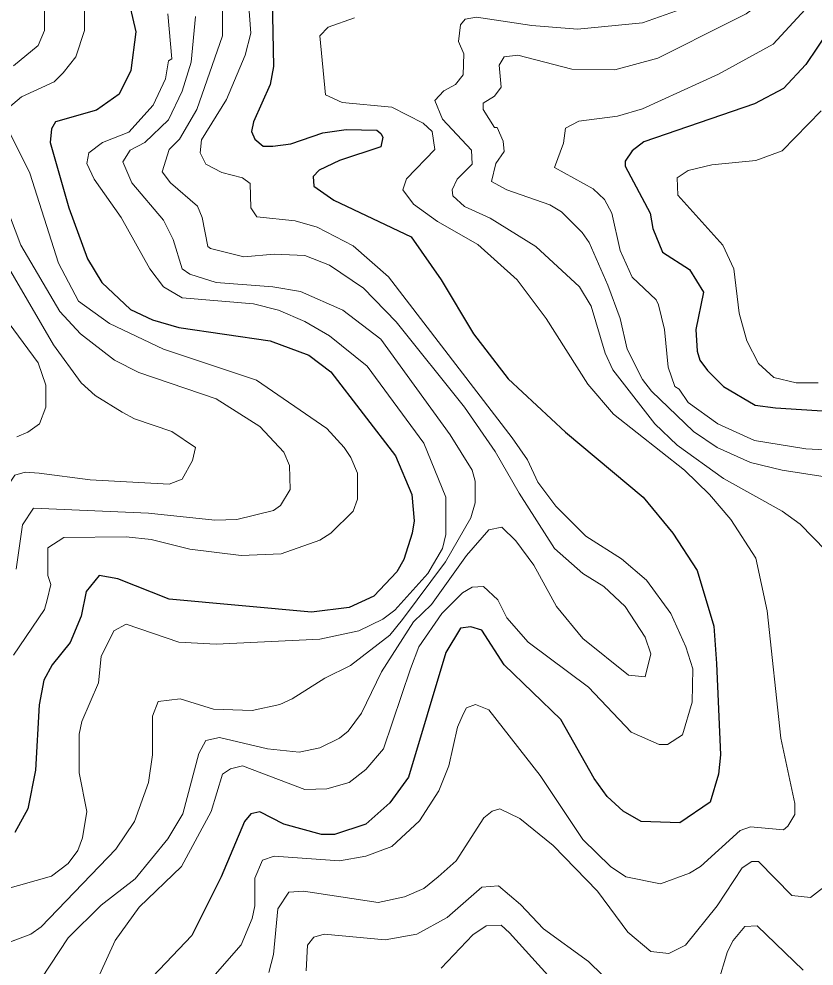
# Model space of a CAD drawing. Extents: x 423 to 448.8, y 7456.3 to 7484.
# Drawn here: x 427.73 to 428.618, y 7460.162 to 7461.22 of the extents above; entities that cross this region are included whole.
import ezdxf

# ---------------------------------------------------------------- set-up
doc = ezdxf.new("R2010")
doc.units = 0
doc.header["$LTSCALE"] = 0.032
doc.layers.add('1', color=7, linetype='Continuous', lineweight=25)
doc.layers.add('2', color=7, linetype='Continuous', lineweight=13)

msp = doc.modelspace()

# ---------------------------------------------------------------- linework, layer by layer
at = {"layer": '1'}
for points in [[(427.8504, 7461.2485), (427.8605, 7461.2052), (427.855, 7461.1619), (427.8419, 7461.1355), (427.8164, 7461.1178), (427.7707, 7461.1046), (427.7661, 7461.0968), (427.7646, 7461.0814), (427.7854, 7461.0087), (427.8063, 7460.9515), (427.8225, 7460.9252), (427.8543, 7460.895), (427.879, 7460.8834), (427.9084, 7460.8749), (428.0105, 7460.8602), (428.0538, 7460.8439), (428.0785, 7460.8254), (428.1505, 7460.7318), (428.169, 7460.6885), (428.1714, 7460.6591), (428.1691, 7460.6452), (428.1598, 7460.6158), (428.152, 7460.6019), (428.1265, 7460.5748), (428.0987, 7460.5624), (428.0569, 7460.557), (427.8976, 7460.5717), (427.8404, 7460.5941), (427.8195, 7460.598), (427.8048, 7460.5802), (427.7994, 7460.5524), (427.787, 7460.523), (427.7669, 7460.4982), (427.7576, 7460.4812), (427.7522, 7460.4534), (427.7483, 7460.3807), (427.7398, 7460.3373), (427.7251, 7460.311)], [(428.0128, 7461.2423), (428.0144, 7461.1665), (428.0105, 7461.1464), (427.992, 7461.1046), (427.9896, 7461.0938), (427.9935, 7461.0853), (428.0028, 7461.0775), (428.0136, 7461.0775), (428.0337, 7461.0799), (428.0693, 7461.0922), (428.0956, 7461.0961), (428.1296, 7461.0953), (428.1343, 7461.0914), (428.1366, 7461.0876), (428.1343, 7461.0767), (428.0879, 7461.0613), (428.0654, 7461.0505), (428.0585, 7461.0435), (428.0592, 7461.0327), (428.0817, 7461.0172), (428.1683, 7460.9762), (428.2015, 7460.9283), (428.2379, 7460.8679), (428.2766, 7460.8176), (428.3408, 7460.7581), (428.4274, 7460.6854), (428.4607, 7460.6452), (428.4877, 7460.6034), (428.5063, 7460.5415), (428.5094, 7460.4998), (428.514, 7460.3977), (428.5117, 7460.376)], [(428.6355, 7461.2075), (428.6092, 7461.1688), (428.5844, 7461.1417), (428.5519, 7461.1247), (428.4282, 7461.0822), (428.415, 7461.0721), (428.4073, 7461.0605), (428.4073, 7461.0551), (428.4351, 7461.0025), (428.4382, 7460.9855), (428.449, 7460.9592), (428.4792, 7460.9398), (428.4947, 7460.9143), (428.4862, 7460.8726)], [(428.4862, 7460.8726), (428.4877, 7460.8486), (428.4908, 7460.8385), (428.4993, 7460.8269), (428.5171, 7460.8091), (428.5527, 7460.7883), (428.5752, 7460.7852), (428.6974, 7460.7774)], [(428.5117, 7460.376), (428.5024, 7460.345), (428.4684, 7460.3219), (428.4251, 7460.3234), (428.405, 7460.335), (428.3872, 7460.3513), (428.3725, 7460.3714), (428.3354, 7460.4371), (428.2719, 7460.4982), (428.2472, 7460.5369), (428.2348, 7460.5407), (428.2232, 7460.5392), (428.207, 7460.5121), (428.1652, 7460.3729), (428.1443, 7460.3443), (428.1173, 7460.3203), (428.0824, 7460.3087), (428.0678, 7460.3087), (428.026, 7460.3203), (427.9989, 7460.3342), (427.9888, 7460.3319), (427.9819, 7460.3234), (427.9556, 7460.2615), (427.9231, 7460.1958), (427.8573, 7460.127)]]:
    msp.add_lwpolyline(points, dxfattribs=at)
at = {"layer": '2'}
for points in [[(428.6277, 7461.4326), (428.6146, 7461.3815), (428.5929, 7461.3412), (428.5589, 7461.2902), (428.5233, 7461.2585), (428.4963, 7461.2399), (428.4266, 7461.2152), (428.3539, 7461.2082), (428.3029, 7461.2121), (428.241, 7461.2214), (428.2286, 7461.2191), (428.2232, 7461.2129), (428.2209, 7461.1943), (428.2271, 7461.1804), (428.2263, 7461.1572), (428.2178, 7461.1463)], [(428.6726, 7461.356), (428.5975, 7461.2825), (428.5705, 7461.2461), (428.5427, 7461.2252), (428.5241, 7461.216), (428.4437, 7461.1758), (428.3957, 7461.1626), (428.3478, 7461.1634), (428.2874, 7461.1789), (428.2719, 7461.1773), (428.2665, 7461.168), (428.2689, 7461.1433), (428.2611, 7461.1332), (428.2487, 7461.1255), (428.2487, 7461.1185), (428.2611, 7461.0984), (428.2642, 7461.0984), (428.2711, 7461.083)], [(427.9834, 7461.2779), (427.9889, 7461.2036), (427.9827, 7461.1789), (427.9618, 7461.1294), (427.9339, 7461.0845), (427.9324, 7461.0698), (427.9386, 7461.0574), (427.9564, 7461.0481), (427.9796, 7461.0419), (427.9881, 7461.0358), (427.9889, 7461.0087), (427.9958, 7460.9986), (428.0384, 7460.994), (428.0631, 7460.987), (428.1033, 7460.9662), (428.1428, 7460.9314), (428.2812, 7460.7519), (428.2982, 7460.7272), (428.3098, 7460.7024), (428.3299, 7460.6753), (428.3632, 7460.642), (428.4034, 7460.6165), (428.4312, 7460.5926), (428.4583, 7460.5555), (428.4753, 7460.5183), (428.4831, 7460.4936), (428.4823, 7460.4565), (428.4715, 7460.4201), (428.4545, 7460.4092), (428.4452, 7460.4092), (428.4142, 7460.4232), (428.3663, 7460.4734), (428.299, 7460.5237), (428.275, 7460.5508), (428.265, 7460.5709), (428.2488, 7460.5856), (428.2364, 7460.5848), (428.2255, 7460.5787), (428.2023, 7460.5555), (428.1768, 7460.5183), (428.1675, 7460.4936), (428.1374, 7460.4046), (428.1173, 7460.3814), (428.0987, 7460.3667), (428.0739, 7460.3597), (428.0492, 7460.359), (427.9796, 7460.3853), (427.9664, 7460.3822), (427.9571, 7460.376), (427.9447, 7460.3343), (427.9115, 7460.2731), (427.8643, 7460.2275), (427.8373, 7460.1904), (427.804, 7460.1177)], [(428.6486, 7461.274), (428.5728, 7461.1912), (428.5117, 7461.158), (428.4266, 7461.1193), (428.3988, 7461.1108), (428.3555, 7461.1054), (428.3408, 7461.0976), (428.3385, 7461.0806), (428.3284, 7461.0535), (428.3717, 7461.0296), (428.3841, 7461.018), (428.3926, 7461.0025), (428.4019, 7460.9608), (428.415, 7460.9313), (428.4421, 7460.9058), (428.4444, 7460.9004), (428.4514, 7460.8726), (428.4552, 7460.8308), (428.463, 7460.8091), (428.4676, 7460.8061), (428.4777, 7460.7913), (428.5109, 7460.7674), (428.5519, 7460.7488), (428.6092, 7460.7395), (428.8242, 7460.7279)], [(427.7151, 7460.6946), (427.7251, 7460.7101), (427.7367, 7460.7132), (427.7522, 7460.7124), (427.8094, 7460.7047), (427.8976, 7460.7001), (427.9123, 7460.7055), (427.9239, 7460.7264), (427.927, 7460.741), (427.9007, 7460.7588), (427.8589, 7460.7728), (427.845, 7460.7805), (427.8148, 7460.7991), (427.7994, 7460.813), (427.7684, 7460.8556), (427.6346, 7461.0845), (427.6222, 7461.1139), (427.6238, 7461.1355), (427.6718, 7461.1696), (427.6957, 7461.1997), (427.7057, 7461.2191), (427.7174, 7461.2485)], [(427.9571, 7461.2516), (427.9571, 7461.2005), (427.9285, 7461.1185), (427.9092, 7461.0852), (427.8976, 7461.0736), (427.8899, 7461.0489), (427.8991, 7461.0365), (427.9293, 7461.0103), (427.9347, 7460.9979), (427.9409, 7460.9653), (427.944, 7460.9631), (427.9811, 7460.9538), (428.0152, 7460.9569), (428.0492, 7460.9553), (428.077, 7460.9445), (428.1149, 7460.919), (428.1513, 7460.8811), (428.2279, 7460.786), (428.2619, 7460.7365), (428.2889, 7460.69), (428.3284, 7460.6282), (428.3601, 7460.6003), (428.3833, 7460.5856), (428.4073, 7460.5632), (428.4297, 7460.5292), (428.4359, 7460.5106), (428.4297, 7460.485), (428.4112, 7460.4866), (428.3601, 7460.5276), (428.3307, 7460.5632), (428.3052, 7460.6096), (428.2851, 7460.6367), (428.2696, 7460.6521), (428.2549, 7460.649), (428.2301, 7460.6204), (428.1907, 7460.5655), (428.1706, 7460.5462), (428.135, 7460.4905), (428.1126, 7460.4441), (428.0979, 7460.424), (428.0879, 7460.4162), (428.0662, 7460.4054), (428.043, 7460.4008), (428.0074, 7460.4046), (427.954, 7460.417), (427.9386, 7460.4139), (427.9308, 7460.3992), (427.913, 7460.3319)], [(427.7181, 7461.1201), (427.7328, 7461.1325), (427.7692, 7461.1494), (427.7792, 7461.1595), (427.7932, 7461.1773), (427.8032, 7461.2067), (427.8032, 7461.2346)], [(427.7584, 7461.2438), (427.7584, 7461.2067), (427.7514, 7461.1897), (427.7235, 7461.1672)], [(427.896, 7461.2253), (427.9007, 7461.175), (427.8968, 7461.1726), (427.8937, 7461.1526), (427.8798, 7461.1232), (427.8527, 7461.093), (427.8233, 7461.0814), (427.8079, 7461.0698), (427.8055, 7461.0582), (427.814, 7461.0404), (427.8442, 7460.9979), (427.8759, 7460.9406), (427.8914, 7460.9205), (427.9123, 7460.9081), (427.992, 7460.9012), (428.0198, 7460.8942), (428.0492, 7460.8818), (428.077, 7460.8656), (428.1188, 7460.8316), (428.1822, 7460.7457), (428.207, 7460.6854), (428.207, 7460.6436), (428.2031, 7460.6282), (428.1868, 7460.6003), (428.1497, 7460.5593), (428.1366, 7460.5492), (428.1095, 7460.5361), (428.0662, 7460.5268), (427.9502, 7460.5214), (427.9084, 7460.5237), (427.8496, 7460.5438), (427.8357, 7460.5361), (427.8218, 7460.5075), (427.8187, 7460.4781), (427.8001, 7460.4348), (427.797, 7460.4209), (427.797, 7460.3776), (427.8055, 7460.3343), (427.8009, 7460.3049), (427.7955, 7460.2909), (427.7847, 7460.2762), (427.7661, 7460.2623), (427.712, 7460.2468)], [(427.927, 7461.2222), (427.9223, 7461.1711), (427.9123, 7461.1387), (427.8968, 7461.1069), (427.8705, 7461.0814), (427.8542, 7461.0729), (427.8457, 7461.0598), (427.8558, 7461.0365), (427.8914, 7460.9948), (427.9022, 7460.9731), (427.9123, 7460.9406), (427.9208, 7460.9344), (427.9502, 7460.9252), (428.0136, 7460.9205), (428.0446, 7460.9151), (428.0917, 7460.8942), (428.1342, 7460.8618), (428.2116, 7460.755), (428.2364, 7460.7155), (428.2395, 7460.7032), (428.2395, 7460.6792), (428.2348, 7460.6622), (428.2066, 7460.6134), (428.1586, 7460.5489), (428.1443, 7460.5315), (428.1002, 7460.4974), (428.0716, 7460.4835), (428.0353, 7460.4603), (428.0214, 7460.4541), (427.9904, 7460.4472), (427.9471, 7460.4487), (427.91, 7460.4603), (427.8852, 7460.4572), (427.879, 7460.441), (427.879, 7460.3977), (427.8744, 7460.3667), (427.8589, 7460.3234), (427.838, 7460.2925), (427.7545, 7460.2058), (427.7429, 7460.1973), (427.705, 7460.1834)], [(428.2301, 7460.4503), (428.2402, 7460.4541), (428.2549, 7460.4479), (428.3122, 7460.3745), (428.3601, 7460.3033), (428.3911, 7460.2731), (428.4081, 7460.2615), (428.4468, 7460.2538), (428.4792, 7460.2654), (428.4916, 7460.2731), (428.5357, 7460.3133), (428.5473, 7460.3172), (428.5844, 7460.3141), (428.5891, 7460.318), (428.5968, 7460.3312), (428.5968, 7460.3435), (428.5813, 7460.4162), (428.5659, 7460.5586), (428.5535, 7460.6173), (428.5256, 7460.6607), (428.5017, 7460.6885), (428.4738, 7460.7155), (428.3941, 7460.7782), (428.3655, 7460.8115), (428.3191, 7460.885), (428.2866, 7460.9283), (428.2426, 7460.9677), (428.1977, 7460.9932), (428.1706, 7461.0126), (428.159, 7461.0288), (428.1629, 7461.0411), (428.1946, 7461.0736), (428.1915, 7461.0937), (428.1814, 7461.1031), (428.1466, 7461.1208), (428.091, 7461.1263), (428.0724, 7461.1348), (428.0662, 7461.2005), (428.0755, 7461.2105), (428.1049, 7461.2206)], [(428.2178, 7461.1463), (428.2046, 7461.1394), (428.1946, 7461.1286), (428.2031, 7461.1077), (428.2356, 7461.0729), (428.2364, 7461.0574), (428.2194, 7461.0404), (428.2139, 7461.0288), (428.2147, 7461.0218), (428.2278, 7461.0102), (428.2565, 7460.9971), (428.3075, 7460.9654), (428.3562, 7460.9205), (428.3694, 7460.8989), (428.3849, 7460.8463), (428.3934, 7460.8277), (428.4405, 7460.7674), (428.4653, 7460.7434), (428.5171, 7460.7063), (428.5829, 7460.6699), (428.6029, 7460.6552), (428.6316, 7460.6258)], [(428.6262, 7461.1169), (428.5828, 7461.0721), (428.5535, 7461.0613), (428.504, 7461.0567), (428.4777, 7461.0504), (428.4653, 7461.0419), (428.4661, 7461.0226), (428.5164, 7460.9669), (428.5287, 7460.9406), (428.5349, 7460.8911), (428.5434, 7460.8602), (428.5565, 7460.8346), (428.5736, 7460.8192), (428.5984, 7460.813), (428.6231, 7460.813)], [(427.7235, 7460.5091), (427.7584, 7460.5601), (427.7614, 7460.5709), (427.7653, 7460.5879), (427.7622, 7460.598), (427.7622, 7460.6289), (427.78, 7460.6405), (427.8496, 7460.6413), (427.8775, 7460.6382), (427.9208, 7460.6274), (427.978, 7460.6204), (428.0229, 7460.622), (428.0662, 7460.6374), (428.0785, 7460.6452), (428.1033, 7460.6699), (428.108, 7460.6831), (428.108, 7460.7124), (428.1006, 7460.7296), (428.0933, 7460.7411), (428.0739, 7460.762), (427.9951, 7460.8161), (427.8914, 7460.8509), (427.8311, 7460.8795), (427.7963, 7460.9043), (427.7738, 7460.9468), (427.7421, 7461.0474), (427.7204, 7461.0907)], [(428.2711, 7461.083), (428.2719, 7461.0713), (428.2626, 7461.0582), (428.258, 7461.0381), (428.275, 7461.0288), (428.323, 7461.0118), (428.3361, 7461.004), (428.3593, 7460.9809), (428.3671, 7460.97), (428.388, 7460.9221), (428.4019, 7460.885), (428.4096, 7460.8509), (428.4266, 7460.8169), (428.4367, 7460.8037), (428.4838, 7460.7588), (428.5101, 7460.7411), (428.5473, 7460.7241), (428.5829, 7460.7155), (428.6525, 7460.7047)], [(427.6988, 7461.0536), (427.732, 7460.9669), (427.7754, 7460.8927), (427.7986, 7460.8679), (427.8365, 7460.8385), (427.8636, 7460.8246), (427.9502, 7460.7952), (427.9989, 7460.7643), (428.026, 7460.7357), (428.0322, 7460.721), (428.0329, 7460.6939), (428.0221, 7460.6761), (428.0144, 7460.6707), (427.9734, 7460.6606), (427.9486, 7460.6599), (427.8744, 7460.6676), (427.746, 7460.673), (427.7336, 7460.6545), (427.7266, 7460.605)], [(427.6733, 7460.9406), (427.7514, 7460.8355), (427.7599, 7460.8107), (427.7599, 7460.786), (427.7529, 7460.7674), (427.7398, 7460.7581), (427.7274, 7460.7527)], [(427.944, 7460.1463), (427.978, 7460.1857), (427.9904, 7460.2151), (427.9935, 7460.2291), (427.9935, 7460.26), (428.002, 7460.2801), (428.0152, 7460.2847), (428.0879, 7460.2793), (428.1173, 7460.2847), (428.1467, 7460.2955), (428.1776, 7460.3242), (428.1992, 7460.3575), (428.2101, 7460.3853), (428.2201, 7460.4286), (428.2263, 7460.4433), (428.2301, 7460.4503)], [(428.6393, 7460.2577), (428.6146, 7460.2383), (428.5937, 7460.2406), (428.5565, 7460.2785), (428.5488, 7460.2785), (428.538, 7460.2716), (428.5101, 7460.2291), (428.4746, 7460.185), (428.456, 7460.1757), (428.4359, 7460.178), (428.4104, 7460.1996), (428.3763, 7460.2453), (428.3269, 7460.2963), (428.2897, 7460.3265), (428.2673, 7460.3373), (428.2588, 7460.335), (428.2495, 7460.3273), (428.2186, 7460.2793), (428.1985, 7460.2615), (428.1822, 7460.2484), (428.1606, 7460.2391), (428.1312, 7460.2329), (428.0477, 7460.2453), (428.0314, 7460.2445), (428.019, 7460.2259), (428.0144, 7460.1749), (428.009, 7460.1548)], [(427.913, 7460.3319), (427.896, 7460.3041), (427.8597, 7460.2592), (427.8218, 7460.2298), (427.7846, 7460.1935), (427.7444, 7460.1324)], [(428.398, 7460.1362), (428.3663, 7460.1671), (428.316, 7460.2035), (428.2905, 7460.2306), (428.2657, 7460.2515), (428.2472, 7460.2499), (428.2085, 7460.2159), (428.1745, 7460.1973), (428.1389, 7460.1911), (428.0709, 7460.1973), (428.0592, 7460.1942), (428.0523, 7460.185), (428.0507, 7460.1564)], [(428.3207, 7460.1517), (428.2781, 7460.1989), (428.2688, 7460.2074), (428.2518, 7460.2066), (428.2371, 7460.1966), (428.2015, 7460.1594)], [(428.6061, 7460.1571), (428.555, 7460.2066), (428.5411, 7460.2059), (428.5279, 7460.1904), (428.5218, 7460.178), (428.5109, 7460.1424)]]:
    msp.add_lwpolyline(points, dxfattribs=at)

doc.saveas('drawing.dxf')
